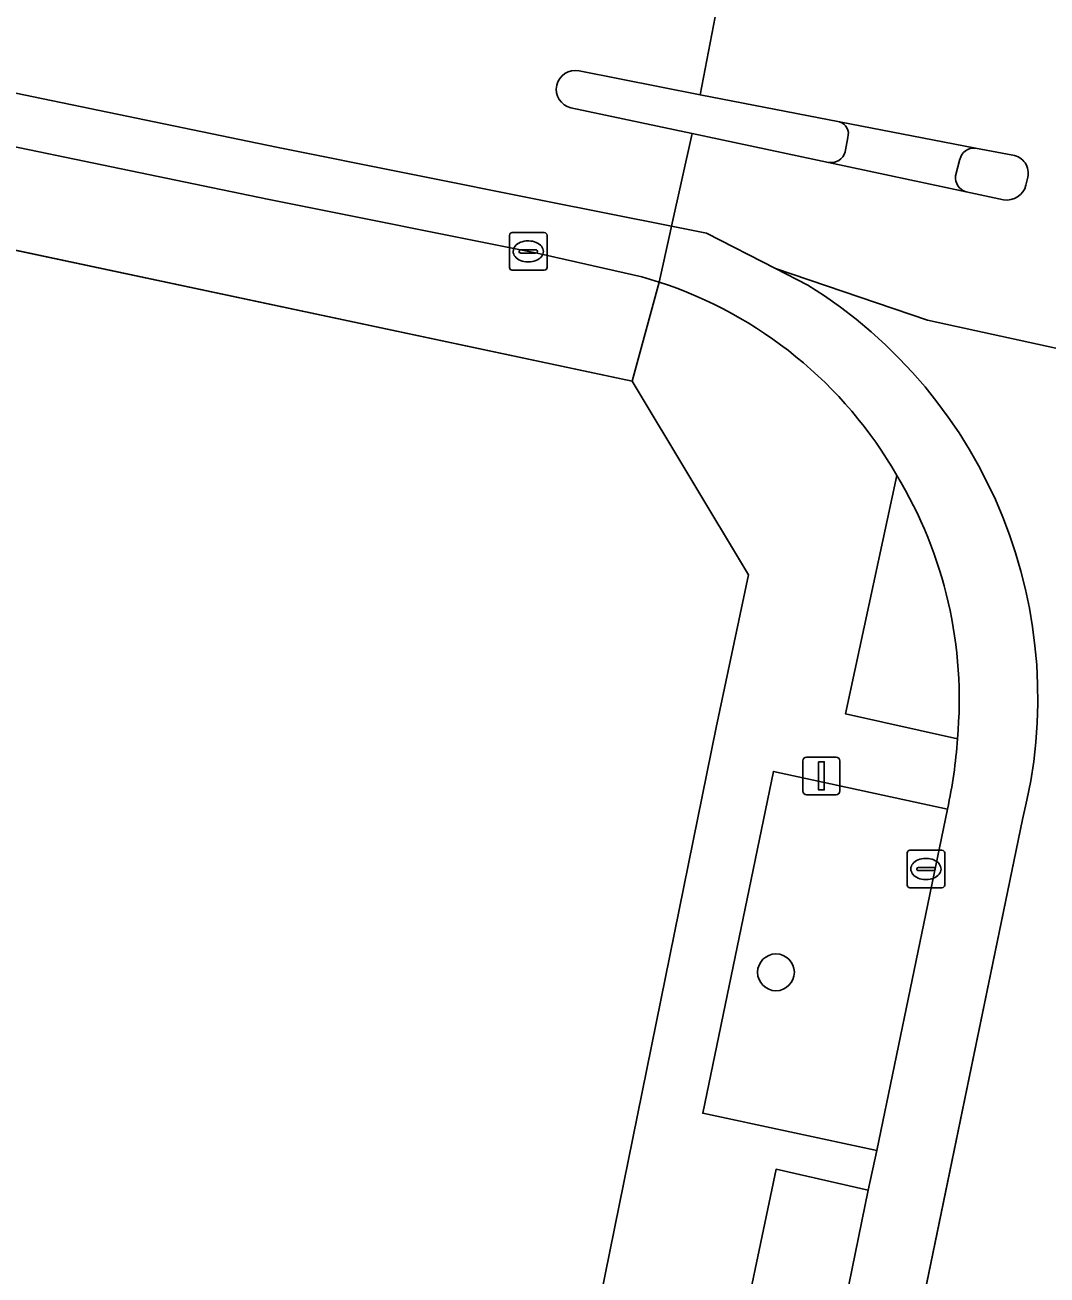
# Model space of a CAD drawing. Extents: x 157692 to 159674, y 381452 to 383291.
# Drawn here: x 158600.37 to 158627.55, y 382651.33 to 382684.57 of the extents above; entities that cross this region are included whole.
import ezdxf

# ---------------------------------------------------------------- set-up
doc = ezdxf.new("R2010")
doc.units = 0
for name, color, linetype in [('IMGEO_Boom', 7, 'Continuous'), ('IMGEO_Erf', 7, 'Continuous'), ('IMGEO_Groenvoorziening', 7, 'Continuous'), ('IMGEO_Kolk', 7, 'Continuous'), ('IMGEO_Lichtmast', 7, 'Continuous'), ('IMGEO_Parkeervlak_open', 7, 'Continuous'), ('IMGEO_Rijbaan_lokaal_gesloten', 7, 'Continuous'), ('IMGEO_Rijbaan_lokaal_open', 7, 'Continuous'), ('IMGEO_Verkeerseiland_gesloten', 7, 'Continuous'), ('IMGEO_Voetpad_open', 7, 'Continuous')]:
    doc.layers.add(name, color=color, linetype=linetype)

msp = doc.modelspace()

# ---------------------------------------------------------------- linework, layer by layer
at = {"layer": 'IMGEO_Boom'}
msp.add_circle((158620.341, 382659.379), 0.489, dxfattribs=at)
at = {"layer": 'IMGEO_Erf'}
for points in [[(158618.747, 382665.89), (158619.614, 382669.95), (158616.516, 382675.097), (158594.867, 382679.695), (158540.505, 382690.855), (158519.19, 382695.229), (158500, 382699.16), (158426.529, 382714.209), (158420.588, 382715.426), (158410.558, 382717.48), (158408.651, 382717.871), (158405.866, 382718.439), (158398.18, 382720.008), (158380.914, 382723.533), (158376.584, 382724.417), (158334.026, 382733.218), (158266.093, 382747.426), (158253.957, 382750)], [(158448.261, 382514.179), (158456.419, 382512.52), (158477.322, 382508.223), (158500, 382503.578), (158504.177, 382502.734), (158511.183, 382501.319), (158511.782, 382501.198), (158511.701, 382500.966), (158516.501, 382500), (158517.59, 382499.781), (158517.653, 382500.03), (158517.794, 382500), (158525.15, 382498.448), (158530.069, 382497.411), (158573.194, 382488.57), (158573.771, 382488.744), (158582.974, 382491.52), (158584.424, 382498.452), (158584.741, 382500), (158605.785, 382602.291), (158607.565, 382610.759), (158618.747, 382665.89)]]:
    msp.add_lwpolyline(points, dxfattribs=at)
at = {"layer": 'IMGEO_Groenvoorziening'}
msp.add_lwpolyline([(158623.557, 382672.591), (158622.194, 382666.25), (158625.167, 382665.588)], dxfattribs=at)
msp.add_lwpolyline([(158624.902, 382663.722), (158620.275, 382664.72), (158618.395, 382655.633), (158623.026, 382654.644)], close=True, dxfattribs=at)
msp.add_arc((158613.745, 382666.649), 11.471, 354.6949, 31.1999, dxfattribs=at)
at = {"layer": 'IMGEO_Kolk'}
for p, q in [((158613.327, 382679.05), (158614.179, 382679.05)), ((158613.252, 382678.124), (158613.252, 382678.976)), ((158613.74, 382678.83), (158613.765, 382678.83)), ((158614.253, 382678.976), (158614.253, 382678.124)), ((158613.511, 382678.544), (158613.511, 382678.556)), ((158613.949, 382678.507), (158613.551, 382678.507)), ((158613.554, 382678.593), (158613.952, 382678.593)), ((158613.995, 382678.556), (158613.995, 382678.544)), ((158614.179, 382678.05), (158613.327, 382678.05)), ((158613.763, 382678.27), (158613.738, 382678.27)), ((158623.829, 382661.701), (158623.829, 382662.553)), ((158623.904, 382662.627), (158624.756, 382662.627)), ((158624.83, 382662.553), (158624.83, 382661.701)), ((158624.088, 382662.121), (158624.088, 382662.133)), ((158624.526, 382662.084), (158624.128, 382662.084)), ((158624.131, 382662.17), (158624.529, 382662.17)), ((158624.317, 382662.407), (158624.342, 382662.407)), ((158624.572, 382662.133), (158624.572, 382662.121)), ((158624.34, 382661.847), (158624.315, 382661.847)), ((158624.756, 382661.627), (158623.904, 382661.627))]:
    msp.add_line(p, q, dxfattribs=at)
for points in [[(158613.327, 382679.05), (158614.179, 382679.05)], [(158613.252, 382678.124), (158613.252, 382678.976)], [(158614.253, 382678.976), (158614.253, 382678.124)], [(158614.179, 382678.05), (158613.327, 382678.05)], [(158623.829, 382661.701), (158623.829, 382662.553)], [(158623.904, 382662.627), (158624.756, 382662.627)], [(158624.83, 382662.553), (158624.83, 382661.701)], [(158624.756, 382661.627), (158623.904, 382661.627)]]:
    msp.add_lwpolyline(points, dxfattribs=at)
for centre, radius, start, end in [((158613.329, 382678.974), 0.0765, 91.552, 178.448), ((158613.329, 382678.974), 0.0765, 91.552, 178.448), ((158614.177, 382678.974), 0.0765, 1.552, 88.448), ((158614.177, 382678.974), 0.0765, 1.552, 88.448), ((158613.551, 382678.553), 0.0403, 85.8775, 175.7526), ((158613.548, 382678.543), 0.0366, 178.938, 274.7102), ((158613.952, 382678.55), 0.043, 264.8664, 352.4533), ((158613.956, 382678.555), 0.0386, 1.7309, 96.639), ((158613.329, 382678.126), 0.0765, 181.552, 268.448), ((158613.329, 382678.126), 0.0765, 181.552, 268.448), ((158614.177, 382678.126), 0.0765, 271.552, 358.448), ((158614.177, 382678.126), 0.0765, 271.552, 358.448), ((158623.906, 382662.551), 0.0765, 91.552, 178.448), ((158623.906, 382662.551), 0.0765, 91.552, 178.448), ((158624.754, 382662.551), 0.0765, 1.552, 88.448), ((158624.754, 382662.551), 0.0765, 1.552, 88.448), ((158624.128, 382662.13), 0.0403, 85.8775, 175.7526), ((158624.125, 382662.12), 0.0366, 178.938, 274.7102), ((158624.529, 382662.127), 0.043, 264.8664, 352.4533), ((158624.533, 382662.132), 0.0386, 1.7309, 96.639), ((158623.906, 382661.703), 0.0765, 181.552, 268.448), ((158623.906, 382661.703), 0.0765, 181.552, 268.448), ((158624.754, 382661.703), 0.0765, 271.552, 358.448), ((158624.754, 382661.703), 0.0765, 271.552, 358.448)]:
    msp.add_arc(centre, radius, start, end, dxfattribs=at)
for centre, major_axis, ratio, start_param, end_param in [((158613.739, 382678.55), (-0.387, 0.002), 0.722429, 4.712389, 7.853982), ((158613.764, 382678.55), (-0.39, 0.002), 0.717154, 1.570796, 4.712389), ((158624.316, 382662.127), (-0.387, 0.002), 0.722429, 4.712389, 7.853982), ((158624.341, 382662.127), (-0.39, 0.002), 0.717154, 1.570796, 4.712389)]:
    msp.add_ellipse(centre, major_axis=major_axis, ratio=ratio, start_param=start_param, end_param=end_param, dxfattribs=at)
at = {"layer": 'IMGEO_Lichtmast'}
for p, q in [((158621.153, 382665.103), (158621.943, 382665.103)), ((158621.943, 382665.103), (158621.153, 382665.103)), ((158621.053, 382664.203), (158621.053, 382665.003)), ((158621.053, 382665.003), (158621.053, 382664.203)), ((158622.043, 382665.003), (158622.043, 382664.203)), ((158622.043, 382664.203), (158622.043, 382665.003)), ((158621.943, 382664.103), (158621.153, 382664.103)), ((158621.153, 382664.103), (158621.943, 382664.103))]:
    msp.add_line(p, q, dxfattribs=at)
msp.add_lwpolyline([(158621.473, 382664.978), (158621.623, 382664.978), (158621.623, 382664.228), (158621.473, 382664.228), (158621.473, 382664.978)], dxfattribs=at)
for centre, start, end in [((158621.153, 382665.003), 90, 180), ((158621.153, 382665.003), 90, 180), ((158621.943, 382665.003), 0, 90), ((158621.943, 382665.003), 360, 90), ((158621.153, 382664.203), 180, 270), ((158621.153, 382664.203), 180, 270), ((158621.943, 382664.203), 270, 0), ((158621.943, 382664.203), 270, 0)]:
    msp.add_arc(centre, 0.1, start, end, dxfattribs=at)
at = {"layer": 'IMGEO_Parkeervlak_open'}
msp.add_lwpolyline([(158622.792, 382653.588), (158620.346, 382654.144), (158619.182, 382648.614), (158618.316, 382644.311), (158617.142, 382638.477), (158615.891, 382632.365), (158614.723, 382626.781), (158614.365, 382624.724), (158616.8, 382624.243)], close=True, dxfattribs=at)
at = {"layer": 'IMGEO_Rijbaan_lokaal_gesloten'}
for points in [[(158615.104, 382683.349), (158618.328, 382682.718), (158618.988, 382686.176), (158611.35, 382687.283), (158601.633, 382688.683), (158599.872, 382688.982), (158598.863, 382689.156), (158597.619, 382689.387), (158594.399, 382690.049), (158586.633, 382691.644), (158575.663, 382693.882), (158527.842, 382703.652), (158522.007, 382704.858), (158512.004, 382706.892), (158498.483, 382709.687), (158483.379, 382712.845), (158463.875, 382716.719)], [(158438.474, 382715.86), (158500.282, 382703.174), (158520.06, 382699.116), (158576.863, 382687.503), (158595.623, 382683.686), (158607.052, 382681.323), (158614.13, 382679.904), (158617.564, 382679.22), (158618.111, 382681.686), (158614.886, 382682.37)], [(158620.327, 382678.096), (158618.492, 382679.035), (158617.564, 382679.22), (158617.526, 382679.051), (158617.234, 382677.735)], [(158621.187, 382677.656), (158620.327, 382678.096)], [(158653.208, 382670.574), (158653.353, 382670.601), (158655.621, 382670.264), (158655.939, 382671.608), (158636.641, 382674.041), (158624.369, 382676.718), (158620.327, 382678.096), (158621.187, 382677.656)], [(158626.897, 382663.441), (158613.919, 382600.583), (158592.124, 382493.966), (158591.78, 382492.336), (158584.663, 382458.624), (158576.456, 382418.202), (158561.278, 382343.885), (158559.085, 382332.976)], [(158624.902, 382663.722), (158623.026, 382654.644), (158622.792, 382653.588), (158616.8, 382624.243), (158611.308, 382597.54), (158600.355, 382544.184), (158590.957, 382498.196), (158590.457, 382495.811), (158589.807, 382492.761), (158591.78, 382492.336), (158592.124, 382493.966), (158613.919, 382600.583), (158626.897, 382663.441)]]:
    msp.add_lwpolyline(points, dxfattribs=at)
for centre, radius, start, end in [((158615, 382682.858), 0.502, 77.988, 256.9048), ((158613.707, 382666.942), 11.355, 29.8356, 71.9051), ((158614.375, 382666.665), 12.93, 345.5601, 58.2095), ((158614.375, 382666.665), 12.93, 345.5601, 58.2095), ((158613.745, 382666.649), 11.471, 354.6949, 31.1999), ((158612.676, 382666.41), 12.518, 347.5999, 356.2345)]:
    msp.add_arc(centre, radius, start, end, dxfattribs=at)
at = {"layer": 'IMGEO_Rijbaan_lokaal_open'}
for points in [[(158444.31, 382713.255), (158500, 382701.803), (158519.779, 382697.744), (158576.583, 382686.131), (158595.342, 382682.315), (158606.815, 382679.942), (158613.99, 382678.504), (158616.776, 382677.874), (158617.234, 382677.735), (158617.526, 382679.051), (158617.564, 382679.22), (158614.13, 382679.904), (158607.052, 382681.323), (158595.623, 382683.686), (158576.863, 382687.503), (158520.06, 382699.116), (158500.282, 382703.174), (158438.474, 382715.86)], [(158658.103, 382680.071), (158652.923, 382681.525), (158637.796, 382684.139), (158621.827, 382685.83), (158620.775, 382685.908), (158618.988, 382686.176), (158618.328, 382682.718), (158622.029, 382681.994), (158625.645, 382681.299), (158626.639, 382681.107)], [(158626.395, 382679.925), (158625.398, 382680.135), (158621.734, 382680.917), (158618.111, 382681.686), (158617.564, 382679.22), (158618.492, 382679.035), (158620.327, 382678.096), (158624.369, 382676.718), (158636.641, 382674.041), (158655.939, 382671.608), (158656.605, 382674.543), (158651.51, 382675.611), (158647.907, 382676.381)], [(158627.041, 382680.522), (158626.99, 382680.31)]]:
    msp.add_lwpolyline(points, dxfattribs=at)
for centre, radius, start, end in [((158626.569, 382680.628), 0.484, 347.2974, 81.6947), ((158626.485, 382680.439), 0.522, 260.117, 345.6935)]:
    msp.add_arc(centre, radius, start, end, dxfattribs=at)
at = {"layer": 'IMGEO_Verkeerseiland_gesloten'}
for points in [[(158622.029, 382681.994), (158618.328, 382682.718), (158615.104, 382683.349)], [(158614.886, 382682.37), (158618.111, 382681.686), (158621.734, 382680.917)], [(158622.182, 382681.2), (158622.251, 382681.582)], [(158626.639, 382681.107), (158625.645, 382681.299)], [(158625.235, 382680.999), (158625.12, 382680.556)], [(158626.99, 382680.31), (158627.041, 382680.522)], [(158625.398, 382680.135), (158626.395, 382679.925)]]:
    msp.add_lwpolyline(points, dxfattribs=at)
for centre, radius, start, end in [((158615, 382682.858), 0.502, 77.988, 256.9048), ((158621.95, 382681.686), 0.318, 341.0184, 75.6163), ((158621.801, 382681.306), 0.395, 260.1802, 344.3807), ((158625.604, 382680.925), 0.376, 83.6814, 168.705), ((158626.569, 382680.628), 0.484, 347.2974, 81.6947), ((158625.509, 382680.511), 0.392, 173.3298, 253.5464), ((158626.485, 382680.439), 0.522, 260.117, 345.6935)]:
    msp.add_arc(centre, radius, start, end, dxfattribs=at)
at = {"layer": 'IMGEO_Voetpad_open'}
msp.add_lwpolyline([(158500, 382701.803), (158444.31, 382713.255), (158429.771, 382716.221), (158429.55, 382715.152), (158417.99, 382717.541), (158418.211, 382718.61), (158406.413, 382721.034), (158405.866, 382718.439), (158408.651, 382717.871), (158410.558, 382717.48), (158420.588, 382715.426), (158426.529, 382714.209), (158500, 382699.16), (158519.19, 382695.229), (158540.505, 382690.855), (158594.867, 382679.695), (158616.516, 382675.097), (158617.234, 382677.735), (158616.776, 382677.874), (158613.99, 382678.504), (158606.815, 382679.942), (158595.342, 382682.315), (158576.583, 382686.131), (158519.779, 382697.744)], close=True, dxfattribs=at)
for points in [[(158625.645, 382681.299), (158622.029, 382681.994)], [(158622.251, 382681.582), (158622.182, 382681.2)], [(158621.734, 382680.917), (158625.398, 382680.135)], [(158625.12, 382680.556), (158625.235, 382680.999)], [(158617.234, 382677.735), (158616.516, 382675.097), (158619.614, 382669.95), (158618.747, 382665.89), (158607.565, 382610.759), (158605.785, 382602.291), (158584.741, 382500), (158584.424, 382498.452), (158582.974, 382491.52), (158573.771, 382488.744), (158572.578, 382482.741)], [(158625.167, 382665.588), (158622.194, 382666.25), (158623.557, 382672.591)], [(158611.308, 382597.54), (158616.8, 382624.243), (158614.365, 382624.724), (158613.73, 382621.773), (158611.57, 382622.24), (158612.6, 382627.215), (158614.723, 382626.781), (158615.891, 382632.365), (158613.703, 382632.833), (158614.957, 382638.919), (158617.142, 382638.477), (158618.316, 382644.311), (158616.177, 382644.771), (158617.043, 382649.091), (158619.182, 382648.614), (158620.346, 382654.144), (158622.792, 382653.588), (158623.026, 382654.644), (158618.395, 382655.633), (158620.275, 382664.72), (158624.902, 382663.722)]]:
    msp.add_lwpolyline(points, dxfattribs=at)
for centre, radius, start, end in [((158621.95, 382681.686), 0.318, 341.0184, 75.6163), ((158621.801, 382681.306), 0.395, 260.1802, 344.3807), ((158625.604, 382680.925), 0.376, 83.6814, 168.705), ((158625.509, 382680.511), 0.392, 173.3298, 253.5464), ((158613.707, 382666.942), 11.355, 29.8356, 71.9051), ((158612.676, 382666.41), 12.518, 347.5999, 356.2345)]:
    msp.add_arc(centre, radius, start, end, dxfattribs=at)

doc.saveas('drawing.dxf')
